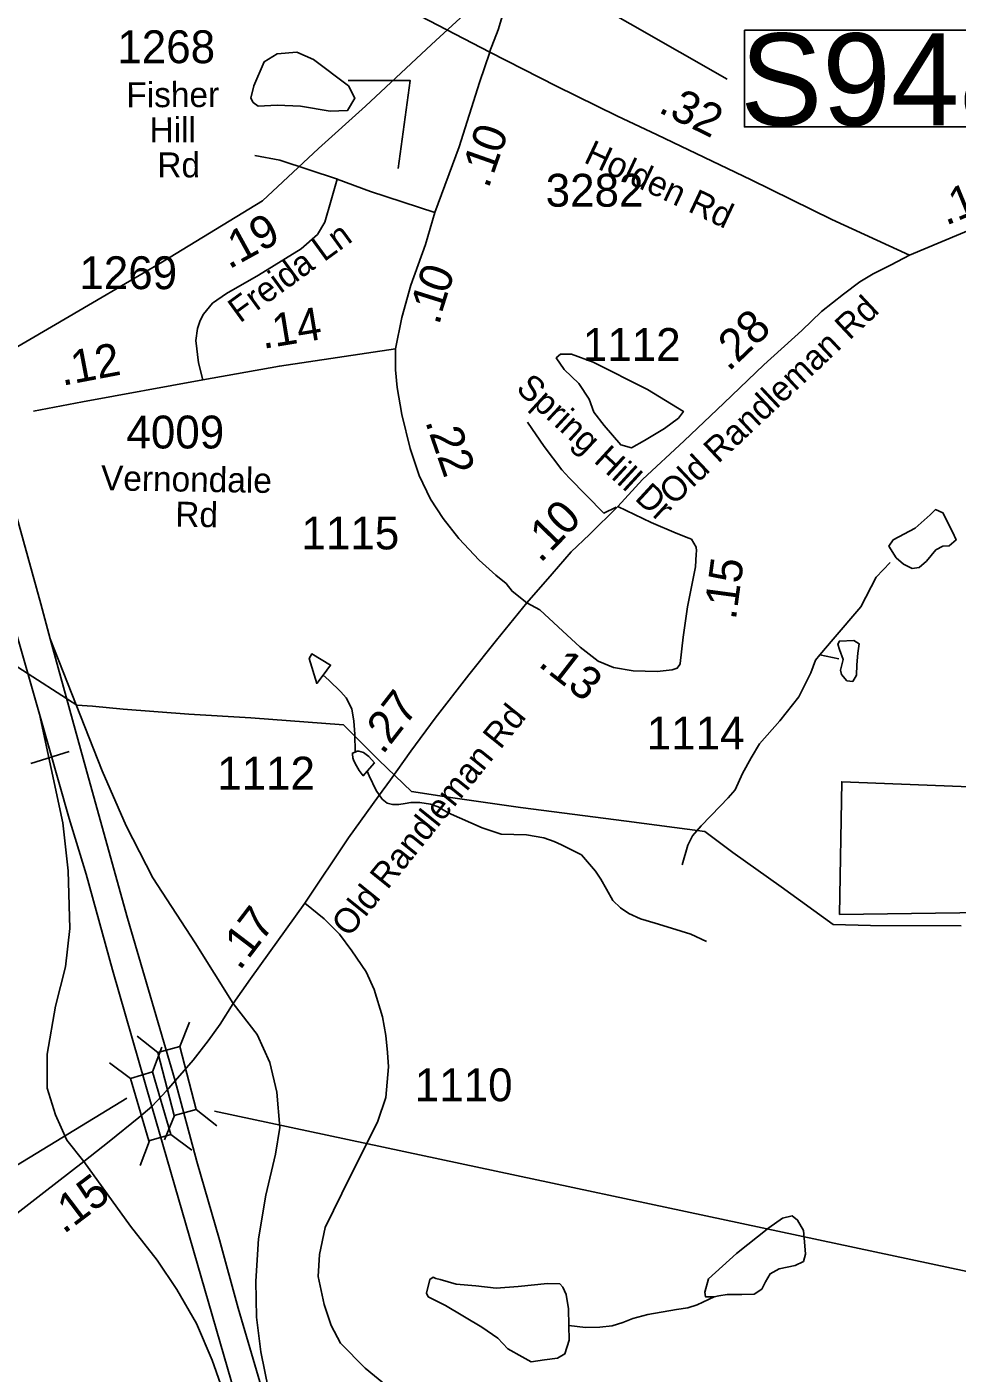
# Model space of a CAD drawing. Extents: x 1662474 to 1856135, y 779280 to 917889.
# Drawn here: x 1755293 to 1758831, y 814234 to 819355 of the extents above; entities that cross this region are included whole.
import ezdxf

# ---------------------------------------------------------------- set-up
doc = ezdxf.new("R2010")
doc.units = 0
for name, color, linetype in [('Exist Boundary Political City Limit New', 7, 'Continuous'), ('Exist Hydrographic Misc Water Feature', 7, 'Continuous'), ('Exist Hydrographic Pond Under 1500 Sq Ft', 7, 'Continuous'), ('Exist Road Non-System Type 51', 7, 'Continuous'), ('Exist Road Non-System Type 51 Label', 7, 'Continuous'), ('Exist Road Primary Interstate Divided Center Attributed', 7, 'Continuous'), ('Exist Road Primary Interstate Ramp 1 Lane Attributed', 7, 'Continuous'), ('Exist Road Primary Interstate Structure Ovrhead Sign CELL', 7, 'Continuous'), ('Exist Road Primary Interstate Structure Standard Bridge Number Label', 7, 'Continuous'), ('Exist Road Secondary Mileage Hundredths English Label', 7, 'Continuous'), ('Exist Road Secondary Mileage Tenths English Label', 7, 'Continuous'), ('Exist Road Secondary Structure Standard Bridge CELL', 7, 'Continuous'), ('Exist Road Secondary Type 51 Attributed', 7, 'Continuous'), ('Exist Road Secondary Type 51 Label', 7, 'Continuous'), ('Exist Road Secondary Type 51 Number Label', 7, 'Continuous'), ('Exist Utilities Electrical Transmission Line', 7, 'Continuous'), ('Map Preparation Boundary City Limit Buffer Line', 7, 'Continuous')]:
    doc.layers.add(name, color=color, linetype=linetype)

msp = doc.modelspace()

# ---------------------------------------------------------------- linework, layer by layer
at = {"layer": 'Exist Boundary Political City Limit New'}
msp.add_lwpolyline([(1759205.9, 815989.9), (1758383.9, 815978.5), (1758391.9, 816483.2), (1759138.2, 816453.8)], dxfattribs=at)
at = {"layer": 'Exist Hydrographic Misc Water Feature'}
msp.add_line((1758380.7, 816951.3), (1758308.9, 816965.9), dxfattribs=at)
for points in [[(1758308.9, 816965.9), (1758359.3, 817025.5), (1758464.3, 817148.6), (1758523.2, 817262.2), (1758575.7, 817317.8)], [(1757785, 816167.7), (1757806.7, 816241.8), (1757825, 816277.7), (1757857.4, 816315.5), (1757930, 816390.8), (1757960.1, 816422.6), (1757986.4, 816452.4), (1758014.9, 816514.2), (1758047.5, 816573.9), (1758079.9, 816627.7), (1758156.8, 816715.1), (1758180.9, 816744.9), (1758229.3, 816806.5), (1758274.2, 816898.1), (1758292.5, 816946), (1758308.9, 816965.9)], [(1756541.4, 816596.3), (1756539.7, 816664.3), (1756536.2, 816714.4), (1756528.4, 816760.5), (1756506.9, 816802.7), (1756487.2, 816824.8), (1756441.5, 816869.2), (1756419.6, 816889.4)], [(1757877.7, 815875.1), (1757818, 815903.6), (1757744, 815926.2), (1757682.3, 815944.7), (1757626.3, 815961.2), (1757582.4, 815981.5), (1757550.6, 816003.9), (1757520.9, 816032.1), (1757497.1, 816074.3), (1757475.6, 816112.5), (1757455.9, 816142.7), (1757402.4, 816205.2), (1757326.5, 816243.8), (1757298.6, 816256), (1757258.8, 816270.3), (1757192.8, 816280.9), (1757096.8, 816283.6), (1757025.1, 816308.2), (1756895.5, 816365.3), (1756857.7, 816387.6), (1756827.6, 816398), (1756787.8, 816404.3), (1756753.8, 816404.5), (1756731.6, 816400.7), (1756707.6, 816396.9), (1756683.7, 816397.1), (1756663.6, 816401.3), (1756643.9, 816417.4), (1756621.9, 816449.6), (1756594.5, 816505.9), (1756586.7, 816523.9)], [(1757907.5, 814523.4), (1757842.2, 814493), (1757806.1, 814481.3), (1757764.1, 814475.6), (1757654, 814456.6), (1757597.8, 814441), (1757559.6, 814425.4), (1757519.5, 814413.7), (1757471.5, 814408.1), (1757417.3, 814406.5), (1757353.6, 814415)]]:
    msp.add_lwpolyline(points, dxfattribs=at)
at = {"layer": 'Exist Hydrographic Pond Under 1500 Sq Ft'}
for points in [[(1756156.1, 819131.4), (1756194.8, 819222.6), (1756244.6, 819253), (1756319.3, 819258.5), (1756382.8, 819230.9), (1756515.6, 819131.4), (1756540.4, 819084.4), (1756512.8, 819037.4), (1756446.4, 819034.7), (1756333.1, 819054), (1756244.6, 819056.8), (1756172.7, 819054), (1756153.4, 819067.8), (1756145.1, 819084.4), (1756156.1, 819131.4)], [(1757771.3, 817866.8), (1757789.8, 817892.2), (1757653.2, 817975.5), (1757447.2, 818079.6), (1757363.9, 818109.7), (1757322.2, 818109.7), (1757306, 818095.8), (1757336.1, 818051.9), (1757391.7, 817998.7), (1757431, 817938.5), (1757449.5, 817889.9), (1757488.9, 817839), (1757551.4, 817765), (1757593, 817753.4), (1757641.7, 817781.2), (1757718, 817827.5), (1757771.3, 817866.8)], [(1758599.2, 817335), (1758571, 817379.4), (1758587.1, 817403.6), (1758671.8, 817448), (1758728.3, 817498.4), (1758748.5, 817518.6), (1758776.8, 817506.5), (1758813.1, 817433.9), (1758827.2, 817403.6), (1758801, 817381.4), (1758776.8, 817379.4), (1758750.5, 817365.3), (1758714.2, 817322.9), (1758686, 817298.7), (1758659.7, 817294.7), (1758627.5, 817310.8), (1758599.2, 817335)], [(1758397.4, 816947.8), (1758383.3, 816986.1), (1758377.2, 817006.3), (1758383.3, 817018.4), (1758437.8, 817020.4), (1758457.9, 817008.3), (1758453.9, 816972), (1758449.9, 816927.6), (1758447.9, 816889.3), (1758433.7, 816865.1), (1758411.5, 816867.1), (1758391.4, 816891.3), (1758387.3, 816907.4), (1758397.4, 816947.8)], [(1756419.6, 816889.4), (1756395.4, 816857.6), (1756366.2, 816951.9), (1756376.3, 816969.8), (1756447.8, 816927.1), (1756419.6, 816889.4)], [(1756586.7, 816523.9), (1756572.5, 816506), (1756556.7, 816526.2), (1756540.9, 816552.4), (1756535, 816566.4), (1756532.9, 816574.4), (1756531.1, 816588.4), (1756531.1, 816592.4), (1756541.4, 816596.3)], [(1756541.4, 816596.3), (1756549.3, 816600.2), (1756555.3, 816600.2), (1756573.1, 816594), (1756593.2, 816579.9), (1756615, 816555.7), (1756586.7, 816523.9)], [(1757907.5, 814523.4), (1757874.4, 814523), (1757871.8, 814541.2), (1757884.8, 814591.9), (1757991.4, 814688.1), (1758115, 814785.6), (1758167.1, 814823.4), (1758203.5, 814831.2), (1758224.3, 814815.6), (1758246.4, 814776.5), (1758250.3, 814732.3), (1758254.2, 814685.5), (1758246.4, 814658.2), (1758215.2, 814642.6), (1758154, 814629.6), (1758120.2, 814611.4), (1758102, 814580.2), (1758087.7, 814552.9), (1758059.1, 814533.4), (1758012.3, 814532.1), (1757956.3, 814532.1), (1757925.1, 814526.9), (1757907.5, 814523.4)], [(1757353.6, 814415), (1757352.7, 814477.7), (1757344.4, 814532.1), (1757331.2, 814560.1), (1757319.7, 814573.3), (1757273.6, 814574.9), (1757161.5, 814563.4), (1757077.5, 814556.8), (1757000.1, 814565), (1756926, 814571.6), (1756865, 814589.7), (1756848.5, 814593), (1756838.6, 814598), (1756825.5, 814589.7), (1756812.3, 814537), (1756818.9, 814523.9), (1756884.8, 814490.9), (1757023.2, 814408.6), (1757084.1, 814365.8), (1757122, 814326.3), (1757176.4, 814295), (1757211, 814276.9), (1757262, 814283.4), (1757311.5, 814290), (1757339.5, 814306.5), (1757355.9, 814359.2), (1757353.6, 814415)]]:
    msp.add_lwpolyline(points, dxfattribs=at)
at = {"layer": 'Exist Road Non-System Type 51'}
for points in [[(1756473.9, 818775.7), (1756254.9, 818848.4), (1756159.8, 818866)], [(1757197.4, 817851.9), (1757260, 817759.2), (1757328, 817669.9), (1757355, 817639.2), (1757487.6, 817505.4), (1757533.8, 817527.7)]]:
    msp.add_lwpolyline(points, dxfattribs=at)
at = {"layer": 'Exist Road Primary Interstate Divided Center Attributed'}
for points in [[(1755381, 817027.2), (1755346.4, 817159.8), (1755246.7, 817517.6), (1755182.6, 817724.9), (1755151.4, 817844.1), (1755123.2, 817991.5), (1755076.4, 818247.6), (1755024.4, 818644.7)], [(1754987, 818049.2), (1755016.5, 817904.3), (1755124.1, 817484.2), (1755206, 817211.1), (1755340.3, 816740.8)], [(1755856.9, 815345.4), (1755675.8, 815964), (1755527, 816497.8), (1755381, 817027.2)], [(1755340.3, 816740.8), (1755453.4, 816342.9), (1755518.6, 816131.1), (1755618.4, 815767.8), (1755767.7, 815247.3)], [(1756277.1, 813867.6), (1756096.5, 814480.6), (1756025.2, 814740.2), (1755939.4, 815038.9), (1755856.9, 815345.4)], [(1755767.7, 815247.3), (1756084.7, 814151.8), (1756174, 813781.8)]]:
    msp.add_lwpolyline(points, dxfattribs=at)
at = {"layer": 'Exist Road Primary Interstate Ramp 1 Lane Attributed'}
for points in [[(1756077.8, 815640), (1755933, 815870.7), (1755772.2, 816117.5), (1755670.3, 816316.1), (1755579.1, 816525.3), (1755381, 817027.2)], [(1755340.3, 816740.8), (1755429, 816326.8), (1755450.4, 816144.4), (1755455.8, 815924.4), (1755439.7, 815779.5), (1755402.2, 815629.3), (1755370, 815446.9), (1755370, 815318.1), (1755402.2, 815216.2), (1755445.1, 815119.6), (1755509.4, 815039.1)], [(1756277.1, 813867.6), (1756212.4, 814170.7), (1756182.3, 814314.5), (1756166.7, 814446), (1756163.6, 814583.1), (1756174.3, 814744), (1756201.1, 814910.4), (1756238.7, 815066), (1756254.8, 815167.9), (1756244, 815302), (1756217.2, 815414.7), (1756169, 815522), (1756077.8, 815640)], [(1755509.4, 815039.1), (1755686.4, 814792.3), (1755788.2, 814663.6), (1755863.3, 814550.9), (1755938.4, 814422.1), (1755997.4, 814282.6), (1756174, 813781.8)]]:
    msp.add_lwpolyline(points, dxfattribs=at)
at = {"layer": 'Exist Road Primary Interstate Structure Ovrhead Sign CELL'}
for p, q in [((1755322.8, 820665.5), (1757956.3, 819155.8)), ((1755307.5, 816553), (1755453.7, 816598.5))]:
    msp.add_line(p, q, dxfattribs=at)
msp.add_lwpolyline([(1758021.9, 819343.3), (1759319.8, 819343.3), (1759319.8, 818974.6), (1758021.9, 818974.6)], close=True, dxfattribs=at)
at = {"layer": 'Exist Road Primary Interstate Structure Standard Bridge Number Label'}
for p, q in [((1755673, 815279.1), (1751278.8, 812608)), ((1756006.7, 815230.1), (1759185.3, 814553))]:
    msp.add_line(p, q, dxfattribs=at)
at = {"layer": 'Exist Road Secondary Structure Standard Bridge CELL'}
for p, q in [((1755911.8, 815568.8), (1755874.1, 815475.8)), ((1755712, 815515.2), (1755790.3, 815453.4)), ((1755805.8, 815473.6), (1755770.8, 815379.6)), ((1755607.6, 815414.4), (1755687.6, 815354.7)), ((1755854.5, 815214), (1755816.8, 815121)), ((1755936.5, 815235.9), (1756014.8, 815174.1)), ((1755758.7, 815117.3), (1755723.7, 815023.3)), ((1755840, 815141.6), (1755920, 815082))]:
    msp.add_line(p, q, dxfattribs=at)
for points in [[(1755874.1, 815475.8), (1755936.9, 815236), (1755853, 815213.6), (1755790.3, 815453.4)], [(1755770.8, 815379.6), (1755840.4, 815141.7), (1755757.2, 815116.8), (1755687.6, 815354.7)]]:
    msp.add_lwpolyline(points, close=True, dxfattribs=at)
at = {"layer": 'Exist Road Secondary Type 51 Attributed'}
for points in [[(1757423.7, 820504.5), (1757405.8, 820436.5), (1757306.9, 820127.4), (1757260, 819941.6), (1757217, 819788.9), (1757136.6, 819514.5), (1757085.1, 819344.4), (1757052.9, 819258.9)], [(1757053.8, 819259.5), (1756790.4, 819396.5), (1756612.4, 819501.3), (1755614.4, 820111.9)], [(1757053.8, 819259.5), (1757014.3, 819143.7), (1756936.6, 818898.6), (1756845.1, 818648.7)], [(1758650.3, 818486.1), (1758354, 818622.9), (1758048, 818772.7), (1757690.3, 818944.8), (1757537.3, 819016.7), (1757307.3, 819129.8), (1757053.8, 819259.5)], [(1755961.5, 818011.8), (1755945, 818077.2), (1755935, 818162.4), (1755941.4, 818207.4), (1755951.5, 818238.3), (1755964.7, 818262.4), (1755998.9, 818303.8), (1756052.7, 818341.1), (1756173.6, 818410.2), (1756336.5, 818511.1), (1756397.9, 818565.4), (1756426.2, 818612.6), (1756450.7, 818695.8), (1756472.4, 818775.3)], [(1756845.1, 818648.7), (1756599.6, 818729.3), (1756472.4, 818775.3)], [(1758650.3, 818486.1), (1758898.3, 818590.8), (1759039.7, 818653.4), (1759177.7, 818700.6)], [(1756845.1, 818648.7), (1756808.6, 818527.6), (1756752.9, 818372.4), (1756719.5, 818249.8), (1756695, 818130.6)], [(1757540.9, 817531), (1757634.2, 817632.7), (1757792.8, 817780.5), (1757943.1, 817923.8), (1758095.4, 818069.4), (1758239.9, 818200.7), (1758315.6, 818272.7), (1758398.4, 818337.9), (1758461.5, 818385.7), (1758512.1, 818415.4), (1758579.6, 818450.4), (1758650.3, 818486.1)], [(1756695, 818130.6), (1756253.6, 818064.8), (1755961.5, 818011.8)], [(1756695, 818130.6), (1756695, 818050.3), (1756701.7, 817983.5), (1756719.5, 817880.9), (1756750.2, 817751.6), (1756784.7, 817648), (1756828.2, 817558.8), (1756876.1, 817485.3), (1756935.2, 817408.4), (1757012.6, 817325.9), (1757076.1, 817269.4), (1757115.5, 817237.2), (1757138.6, 817207.8), (1757194.3, 817164.3)], [(1755961.5, 818011.8), (1755504.4, 817928.6), (1755318.4, 817893.7)], [(1757194.3, 817164.3), (1757290.2, 817274.5), (1757363.6, 817358.2), (1757432.4, 817424), (1757540.9, 817531)], [(1757777.9, 816933), (1757789.4, 817033.9), (1757805, 817148.7), (1757835.7, 817301.4), (1757838.9, 817349.4), (1757839.1, 817361.5), (1757839, 817376.1), (1757820.4, 817406.2), (1757810.6, 817410.6), (1757762.7, 817429.5), (1757666.8, 817469.7), (1757540.9, 817531)], [(1756350.1, 816020.8), (1756515.5, 816269.4), (1756630.8, 816428.5), (1756675.8, 816490.5), (1756753.2, 816599.7), (1756845.7, 816725.5), (1756973.6, 816890), (1757078.6, 817021.6), (1757194.3, 817164.3)], [(1757194.3, 817164.3), (1757243.3, 817137.5), (1757313.5, 817072.9), (1757397.7, 816994.9), (1757465.7, 816942.5), (1757523.6, 816918), (1757598.3, 816905.7), (1757689.7, 816902.4), (1757746.9, 816909.6), (1757766.4, 816915.6), (1757776.8, 816929), (1757777.9, 816933)], [(1756077.8, 815640), (1756142.8, 815733.8), (1756350.1, 816020.8)], [(1756350.1, 816020.8), (1756423.6, 815961.7), (1756481.6, 815903.8), (1756528.4, 815840.3), (1756583, 815760), (1756614.2, 815693.1), (1756646, 815588.4), (1756658.2, 815518.2), (1756664.9, 815453.5), (1756668.2, 815398.9), (1756658.2, 815281.9), (1756628.2, 815191.9), (1756490.3, 814916.3), (1756428, 814787.4), (1756405.8, 814685.1), (1756401.3, 814600.7), (1756423.6, 814494), (1756450.3, 814414), (1756485.9, 814347.3), (1756579.4, 814251.6), (1756714.3, 814142.1)], [(1755856.9, 815345.4), (1755925.8, 815424.4), (1755982.1, 815498.1), (1756028.3, 815561), (1756077.8, 815640)], [(1755767.7, 815247.3), (1755824.2, 815308), (1755856.9, 815345.4)], [(1755509.4, 815039.1), (1755606, 815114.8), (1755719.1, 815205.4), (1755767.7, 815247.3)], [(1755176.5, 814775.4), (1755198.1, 814796.6), (1755356.9, 814921.2), (1755509.4, 815039.1)]]:
    msp.add_lwpolyline(points, dxfattribs=at)
at = {"layer": 'Exist Road Secondary Type 51 Label'}
msp.add_lwpolyline([(1756514.7, 819151.7), (1756750.3, 819151.7), (1756705, 818816.5)], dxfattribs=at)
msp.add_lwpolyline([(1756514.7, 819151.7), (1756750.3, 819151.7), (1756705, 818816.5)], dxfattribs=at)
at = {"layer": 'Exist Utilities Electrical Transmission Line'}
for points in [[(1762607.1, 821867.7), (1762326.5, 821883.6), (1762045.6, 821901.1), (1761427.7, 821944.9), (1761074, 821966.8), (1760584.4, 821682.1), (1759932.3, 821315.9), (1759276.1, 820938), (1758575.8, 820544.3), (1757945.7, 820164.3), (1757722.9, 820037.5), (1757570.5, 819948.7), (1757082.2, 819520.2), (1756831.6, 819288.6), (1756581, 819053.1), (1756402.1, 818892.3), (1756189.3, 818693.1), (1755808.7, 818461), (1755402.1, 818222.7), (1754934.1, 817950), (1754521.5, 817709.9), (1754115.1, 817477.6), (1753887.7, 817352.3)], [(1758846.9, 815934.7), (1758501, 815936.8), (1758358.9, 815940.1), (1758162.3, 816083.2), (1757977.5, 816214), (1757871.2, 816293.7), (1757573, 816333.9), (1757170.6, 816385.7), (1756912.4, 816422.5), (1756756.3, 816445.7), (1756631.7, 816565.1), (1756496.9, 816700.1), (1756145, 816726.3), (1755908.9, 816741), (1755658.9, 816759.8), (1755542.6, 816771.1), (1755482.9, 816774.6), (1755258.1, 816919.7)]]:
    msp.add_lwpolyline(points, dxfattribs=at)
at = {"layer": 'Map Preparation Boundary City Limit Buffer Line'}
msp.add_lwpolyline([(1759205.9, 815989.9), (1758383.9, 815978.5), (1758391.9, 816483.2), (1759138.2, 816453.8)], dxfattribs=at)

# ---------------------------------------------------------------- texts
at = {"layer": 'Exist Road Non-System Type 51 Label'}
msp.add_text('Spring Hill Dr', height=95, rotation=317.3695, dxfattribs=at).set_placement((1757149, 817974.2))
at = {"layer": 'Exist Road Primary Interstate Structure Ovrhead Sign CELL'}
msp.add_text('S948', height=350, dxfattribs=at).set_placement((1758005.9, 818980.7))
at = {"layer": 'Exist Road Secondary Mileage Hundredths English Label'}
for s, rotation, p in [('.19', 28.7673, (1756061.2, 818431.3)), ('.14', 9.3745, (1756190.8, 818129.9)), ('.12', 10.8084, (1755427.5, 817989.4)), ('.22', 289.0668, (1756806.7, 817853.8))]:
    msp.add_text(s, height=125, rotation=rotation, dxfattribs=at).set_placement(p)
at = {"layer": 'Exist Road Secondary Mileage Tenths English Label'}
for s, rotation, p in [('.32', 333.9969, (1757690.2, 819032.7)), ('0', 70.5407, (1757095, 818868.4)), ('1', 70.5407, (1757066.9, 818788.8)), ('.10', 22.309, (1758788.4, 818598.1)), ('.', 70.1085, (1757047.9, 818737)), ('0', 69.8111, (1756891.1, 818335)), ('1', 72.5094, (1756870, 818261.6)), ('.28', 43.7115, (1757962.2, 818041)), ('.', 75.4442, (1756860.7, 818217.6)), ('0', 45.7511, (1757343.3, 817413.5)), ('1', 45.8432, (1757284.4, 817352.9)), ('.', 47.7322, (1757246.9, 817312)), ('.15', 82.3382, (1757989.1, 817096.3)), ('.13', 322.1393, (1757233.5, 816926.4)), ('.27', 52.134, (1756646.2, 816583.1)), ('7', 52.6838, (1756186.1, 815871.8)), ('1', 52.6838, (1756134.9, 815804.6)), ('.', 52.6838, (1756102.3, 815761.8)), ('.15', 37.1504, (1755433, 814760.3))]:
    msp.add_text(s, height=125, rotation=rotation, dxfattribs=at).set_placement(p)
at = {"layer": 'Exist Road Secondary Type 51 Label'}
for s, rotation, p in [('Fisher', 0.1986, (1755671.3, 819049.3)), (' Hill', 0.1986, (1755724.4, 818915.8)), (' Rd', 0.1986, (1755753.9, 818782.2)), ('Holden Rd', 334.7967, (1757406.6, 818841.6)), ('Freida Ln', 36.0325, (1756103, 818226.5)), ('Old Randleman Rd', 43.227, (1757752.5, 817531.8)), ('Vernondale', 359.087, (1755574.2, 817592.3)), (' Rd', 359.087, (1755821.4, 817454.6)), ('Old Randleman Rd', 51.1474, (1756517.9, 815888.2))]:
    msp.add_text(s, height=95, rotation=rotation, dxfattribs=at).set_placement(p)
at = {"layer": 'Exist Road Secondary Type 51 Number Label'}
for s, p in [('1268', (1755636.9, 819217.1)), ('3282', (1757266, 818671.1)), ('1269', (1755492.5, 818357.4)), ('1112', (1757407.5, 818084.3)), ('4009', (1755671.5, 817751.3)), ('1115', (1756337.2, 817367.3)), ('1114', (1757650.4, 816606.2)), ('1112', (1756016.8, 816453.5)), ('1110', (1756768.2, 815267.7))]:
    msp.add_text(s, height=125, dxfattribs=at).set_placement(p)

doc.saveas('drawing.dxf')
